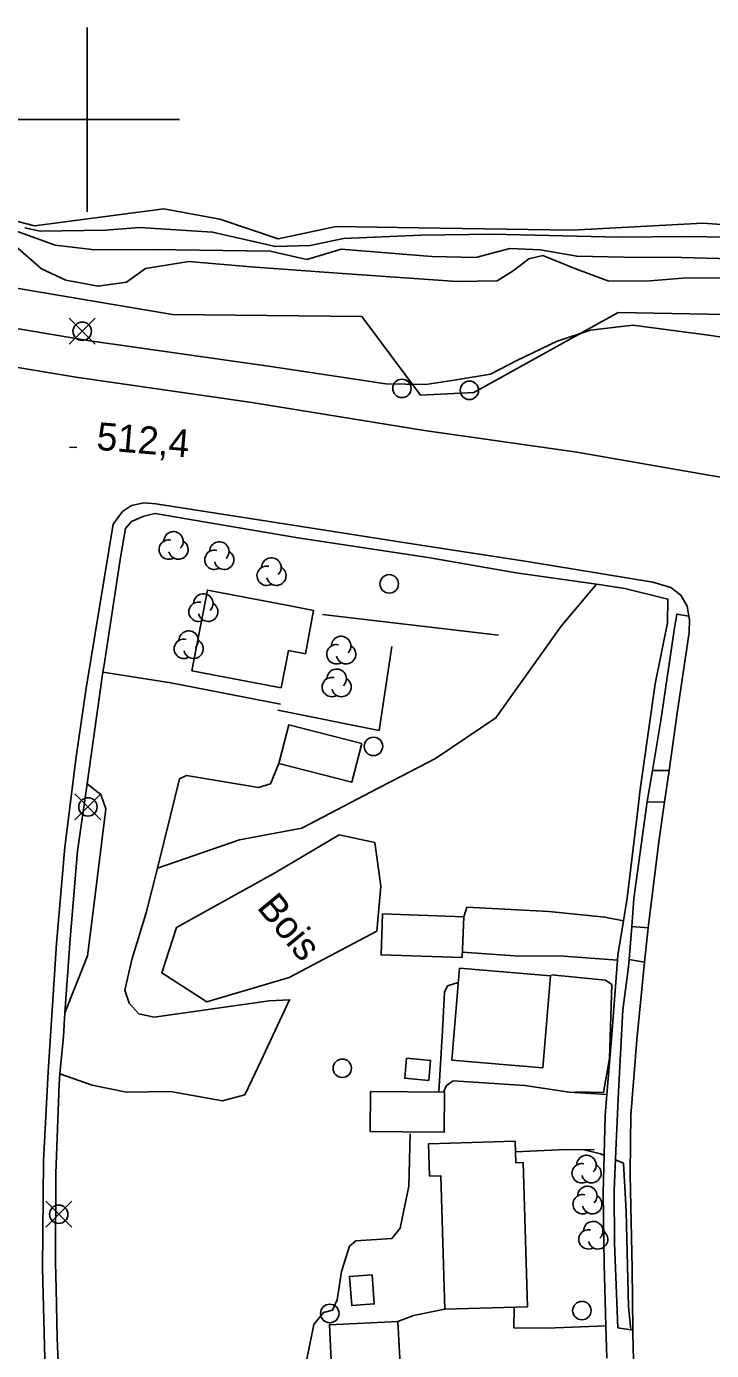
# Model space of a CAD drawing. Extents: x 347312 to 350503, y 6073086 to 6076432.
# Drawn here: x 348293.4 to 348367.6, y 6074866.6 to 6075010.1 of the extents above; entities that cross this region are included whole.
import ezdxf

# ---------------------------------------------------------------- set-up
doc = ezdxf.new("R2010")
doc.units = 0
for name, color, linetype in [('Level 1', 7, 'Continuous'), ('Level 19', 7, 'Continuous'), ('Level 2', 7, 'Continuous'), ('Level 21', 7, 'Continuous'), ('Level 22', 7, 'Continuous'), ('Level 3', 7, 'Continuous'), ('Level 31', 7, 'Continuous'), ('Level 36', 7, 'Continuous'), ('Level 37', 7, 'Continuous'), ('Level 4', 7, 'Continuous'), ('Level 44', 7, 'Continuous'), ('Level 61', 7, 'Continuous')]:
    doc.layers.add(name, color=color, linetype=linetype)

msp = doc.modelspace()

# ---------------------------------------------------------------- linework, layer by layer
at = {"layer": 'Level 1'}
msp.add_lwpolyline([(348291.61, 6074986.82), (348295.06, 6074983.85), (348297.7, 6074982.61), (348301.18, 6074981.95), (348304.25, 6074982.4), (348306.32, 6074983.89), (348311, 6074984.64), (348317.74, 6074984.05), (348327.64, 6074983.34), (348340.06, 6074982.48), (348344.39, 6074982.54), (348346.14, 6074983.61), (348347.83, 6074984.91), (348349.37, 6074985.28), (348353.01, 6074983.81), (348356.51, 6074982.5), (348360.98, 6074982.54), (348364.47, 6074982.82), (348368.94, 6074982.86)], dxfattribs=at)
at = {"layer": 'Level 19'}
for points in [[(348301.71, 6074940.12), (348309.07, 6074938.97), (348320.92, 6074936.67)], [(348320.76, 6074930.23), (348319.84, 6074928.04), (348318.54, 6074927.63), (348310.74, 6074928.94), (348310.01, 6074928.56), (348309.03, 6074924.59), (348307.61, 6074918.91), (348306.39, 6074914.06), (348304.82, 6074909), (348304.07, 6074905.67), (348304.56, 6074904.27), (348305.6, 6074903.11), (348307.25, 6074902.76), (348319.7, 6074904.5), (348321.93, 6074904.63), (348318.82, 6074897.99), (348317.86, 6074895.98), (348317.06, 6074894.34), (348314.66, 6074893.69), (348309.02, 6074894.7), (348304.26, 6074894.63), (348300.55, 6074895.38), (348297.05, 6074896.6)], [(348363.02, 6074929.47), (348361.22, 6074929.46)], [(348297.59, 6074903.22), (348300.04, 6074909.39), (348300.62, 6074913.93), (348302.03, 6074925.31), (348301.47, 6074926.87), (348300, 6074928.04)], [(348362.54, 6074926.07), (348360.66, 6074926.04)], [(348340.79, 6074913.63), (348341.13, 6074914.66), (348350.02, 6074914.18), (348356.07, 6074913.6), (348358.09, 6074913.17)], [(348358.98, 6074912.59), (348360.75, 6074912.44)], [(348357.44, 6074908.93), (348351.62, 6074909.34), (348346.3, 6074909.41), (348340.66, 6074909.8)], [(348360.38, 6074908.69), (348358.69, 6074909.01)], [(348356.29, 6074894.35), (348352.21, 6074894.63), (348347.41, 6074895.36), (348339.63, 6074895.85), (348338.92, 6074895.35), (348338.61, 6074894.63)], [(348338.75, 6074871.09), (348335.33, 6074870.41), (348333.66, 6074869.77)], [(348356.18, 6074869.29), (348349.77, 6074869.05), (348346.21, 6074869.09), (348346.26, 6074871.32)]]:
    msp.add_lwpolyline(points, dxfattribs=at)
at = {"layer": 'Level 2'}
for points in [[(348202.62, 6074993.39), (348206.5, 6074992.1), (348216.92, 6074989.68), (348228.95, 6074986.62), (348244.98, 6074983.21), (348253, 6074983.31), (348260.99, 6074982.18), (348270.44, 6074980.42), (348285.44, 6074978.54), (348300.3, 6074976.03), (348319.9, 6074973.25), (348332.36, 6074971.38), (348336.68, 6074971.29), (348339.96, 6074971.8), (348343.68, 6074972.42), (348346.54, 6074973.9), (348350.89, 6074975.98), (348354.51, 6074977.18), (348359.09, 6074977.72), (348367.29, 6074976.65), (348377.11, 6074975.22), (348384.19, 6074973.74)], [(348442.97, 6074975.44), (348436.43, 6074974.85), (348424.95, 6074972.88), (348422.1, 6074972.48), (348416.12, 6074973.43), (348404.68, 6074976.59), (348400.58, 6074977.67), (348392.33, 6074981.93), (348385.63, 6074983.89), (348377.75, 6074984.71), (348364.42, 6074985.08), (348358.14, 6074985.11), (348353.02, 6074985.2), (348349.1, 6074985.9), (348345.79, 6074986.04), (348342.1, 6074985.06), (348337.34, 6074985.18), (348327.5, 6074985.96), (348323.8, 6074984.84), (348319.82, 6074985.76), (348307.04, 6074985.93), (348300.82, 6074985.89), (348296.52, 6074986.41), (348290.76, 6074988.5)], [(348338.09, 6074894.64), (348338.5, 6074901.29), (348338.69, 6074905.46), (348339.03, 6074906.15), (348340.17, 6074906.49)], [(348352.93, 6074894.58), (348352.93, 6074894.64), (348355.91, 6074894.57), (348356.58, 6074898.28), (348356.81, 6074906.28), (348356.13, 6074906.77), (348350.29, 6074907.33)], [(348322.87, 6074861.43), (348323.85, 6074866.04), (348324.56, 6074869.45), (348325.6, 6074870.73), (348326.56, 6074871.01), (348327.08, 6074872.12), (348327.54, 6074875.18), (348328.41, 6074877.92), (348329.11, 6074878.51), (348333.01, 6074878.75), (348333.9, 6074879.9), (348334.84, 6074884.44), (348335, 6074890.1)], [(348355.98, 6074887.77), (348355.59, 6074887.93), (348353.84, 6074888.38)], [(348358.87, 6074868.87), (348358.63, 6074871.41), (348358.38, 6074881.7), (348358.08, 6074886.93), (348357.22, 6074887.28)]]:
    msp.add_lwpolyline(points, dxfattribs=at)
at = {"layer": 'Level 21'}
for points in [[(348274.03, 6074976.21), (348298.76, 6074972.09), (348317.83, 6074969.35), (348336.54, 6074966.31), (348353.02, 6074963.96), (348367.11, 6074961.5), (348386.59, 6074958.27), (348401.53, 6074956.14), (348420.6, 6074953.39), (348435.82, 6074950.67), (348453.85, 6074947.81), (348468.87, 6074945.6), (348484.23, 6074943.15), (348497.65, 6074940.95), (348512.83, 6074938.35), (348532.85, 6074934.74), (348550.12, 6074932.53), (348565.6, 6074929.94), (348582.59, 6074927.34), (348600.82, 6074924.27)], [(348295.5, 6074862.91), (348295.17, 6074875.55), (348295.25, 6074887.17), (348295.76, 6074896.83), (348296.66, 6074910.72), (348297.57, 6074921.16), (348298.79, 6074930.96), (348299.88, 6074938.4), (348302.81, 6074956.17), (348303.84, 6074957.55), (348304.8, 6074958.2), (348306.14, 6074958.49), (348307.44, 6074958.37), (348321.8, 6074956.13), (348336.35, 6074953.84), (348347.64, 6074952.12), (348361.26, 6074949.87), (348363.22, 6074949.32), (348364.29, 6074948.49), (348365, 6074947.28), (348365.17, 6074946.2), (348365.23, 6074945.82), (348365.19, 6074944.43), (348363.9, 6074935.7), (348363.02, 6074929.47), (348362.54, 6074926.07), (348361.93, 6074921.75), (348360.75, 6074912.44), (348360.38, 6074908.69), (348359.53, 6074900.3), (348358.9, 6074892.13), (348358.86, 6074889.2), (348358.81, 6074885.67), (348359.03, 6074875.5), (348359.1, 6074868.84), (348359.12, 6074866.65), (348359.33, 6074863.24)]]:
    msp.add_lwpolyline(points, dxfattribs=at)
at = {"layer": 'Level 22'}
for points in [[(348356.28, 6074865.8), (348356.18, 6074869.29), (348355.98, 6074875.97), (348355.87, 6074883.67), (348356.1, 6074892.04), (348356.29, 6074894.35), (348356.78, 6074900.41), (348357.44, 6074908.93), (348357.48, 6074909.48), (348358.09, 6074913.17), (348358.5, 6074915.65), (348359.6, 6074924.94), (348359.89, 6074927.4), (348360.22, 6074929.68), (348361.52, 6074938.88), (348362.86, 6074945.48), (348362.89, 6074948.05), (348358.23, 6074949.21), (348355.18, 6074949.65), (348346.45, 6074950.89), (348336.93, 6074952.57), (348322.81, 6074954.7), (348309.68, 6074956.91), (348307.38, 6074957.33), (348306.12, 6074957.03), (348304.8, 6074956.45), (348304.16, 6074955.69), (348303.62, 6074952.54), (348301.83, 6074940.91), (348301.71, 6074940.12), (348300.44, 6074931.12), (348300, 6074928.04), (348298.96, 6074920.72), (348298.14, 6074911.25), (348297.59, 6074903.22), (348297.42, 6074900.67), (348297.05, 6074896.6), (348296.95, 6074895.47), (348296.6, 6074885.8), (348296.58, 6074876.18), (348296.64, 6074873.31), (348296.76, 6074867.95), (348296.78, 6074867.11), (348297.23, 6074856.75)], [(348307.61, 6074918.91), (348316.5, 6074921.96), (348323.26, 6074923.24), (348331.52, 6074927.57), (348334.03, 6074928.87), (348337.72, 6074930.78), (348344.27, 6074935.18), (348351.33, 6074945.11), (348355.18, 6074949.65)], [(348359.1, 6074868.84), (348357.48, 6074869.07), (348357.13, 6074878.3), (348357.08, 6074883.96), (348357.3, 6074889.09), (348357.55, 6074894.64), (348358, 6074903.56), (348358.63, 6074908.21), (348358.69, 6074909.01), (348358.98, 6074912.59), (348359.22, 6074915.61), (348360.67, 6074926.12), (348361.22, 6074929.46), (348362.13, 6074934.91), (348363.59, 6074944.69), (348363.87, 6074946.43), (348365.17, 6074946.2)]]:
    msp.add_lwpolyline(points, dxfattribs=at)
at = {"layer": 'Level 3'}
msp.add_line((348298.07, 6074964.52), (348298.87, 6074964.46), dxfattribs=at)
at = {"layer": 'Level 31'}
for points in [[(348321.02, 6074938.42), (348311.34, 6074940.28), (348313.02, 6074949.03), (348321.98, 6074947.31), (348324.53, 6074946.82), (348323.63, 6074942.12), (348321.8, 6074942.47), (348321.02, 6074938.42)], [(348328.67, 6074928.21), (348320.76, 6074930.23), (348321.83, 6074934.42), (348329.74, 6074932.4), (348328.67, 6074928.21)], [(348340.63, 6074909.2), (348331.83, 6074909.5), (348331.98, 6074913.93), (348340.79, 6074913.63), (348340.63, 6074909.2)], [(348339.51, 6074898.08), (348340.34, 6074908.05), (348350.2, 6074907.23), (348349.37, 6074897.26), (348339.51, 6074898.08)], [(348334.6, 6074898.29), (348337.19, 6074898.06), (348337, 6074895.9), (348334.4, 6074896.13), (348334.6, 6074898.29)], [(348330.7, 6074894.7), (348338.71, 6074894.63), (348338.67, 6074890.28), (348334.19, 6074890.32), (348330.66, 6074890.35), (348330.7, 6074894.7)], [(348347.21, 6074887.01), (348347.7, 6074871.37), (348338.75, 6074871.09), (348338.29, 6074885.56), (348337.09, 6074885.53), (348336.98, 6074889.01), (348346.34, 6074889.31), (348346.41, 6074886.98), (348347.21, 6074887.01)], [(348330.85, 6074874.84), (348331.09, 6074871.67), (348328.65, 6074871.49), (348328.41, 6074874.65), (348330.85, 6074874.84)], [(348333.66, 6074869.77), (348326.23, 6074869.42), (348326.49, 6074864), (348327.37, 6074864.04), (348327.48, 6074861.65), (348319.42, 6074861.27), (348319.53, 6074858.87), (348333.06, 6074859.51), (348332.95, 6074861.71), (348332.83, 6074864.36), (348333.95, 6074864.42), (348333.66, 6074869.77)]]:
    msp.add_lwpolyline(points, dxfattribs=at)
at = {"layer": 'Level 36'}
for p, q in [((348298.05, 6074975.66), (348300.87, 6074978.48)), ((348298.05, 6074978.48), (348300.87, 6074975.66)), ((348298.67, 6074924.12), (348301.49, 6074926.94)), ((348298.67, 6074926.94), (348301.49, 6074924.12)), ((348295.51, 6074879.98), (348298.33, 6074882.8)), ((348295.51, 6074882.8), (348298.33, 6074879.98))]:
    msp.add_line(p, q, dxfattribs=at)
for centre in [(348299.46, 6074977.07), (348334.09, 6074970.88), (348341.4, 6074970.67), (348332.71, 6074949.7), (348331.01, 6074932.09), (348300.08, 6074925.53), (348327.63, 6074897.21), (348296.92, 6074881.39), (348326.28, 6074870.64), (348353.58, 6074870.95)]:
    msp.add_circle(centre, 1, dxfattribs=at)
at = {"layer": 'Level 37'}
for points in [[(348344.56, 6074944.15), (348325.47, 6074946.37)], [(348320.66, 6074936), (348331.64, 6074933.82), (348333, 6074942.9)], [(348346.38, 6074888.14), (348351.83, 6074888.4), (348354.9, 6074888.37)]]:
    msp.add_lwpolyline(points, dxfattribs=at)
at = {"layer": 'Level 4'}
msp.add_lwpolyline([(348443.74, 6074975.87), (348438.42, 6074976.26), (348423.54, 6074975.8), (348417.02, 6074975.19), (348412.28, 6074975.54), (348406.22, 6074977.28), (348399.78, 6074980.82), (348391.08, 6074984.73), (348384.48, 6074986.4), (348376.14, 6074987.15), (348364.88, 6074987.34), (348357.62, 6074987.25), (348343.9, 6074987.59), (348336.19, 6074987.5), (348327.76, 6074987.11), (348324.15, 6074986.37), (348320.39, 6074986.25), (348313.58, 6074987.81), (348305.68, 6074988.32), (348301.99, 6074988.04), (348294.9, 6074987.93), (348293.24, 6074988.29)], dxfattribs=at)
at = {"layer": 'Level 44'}
for points in [[(348201.81, 6075011.79), (348215.84, 6075004.2), (348220.65, 6075000.97), (348228.57, 6075001.24), (348234.18, 6074997.78), (348245.13, 6074994.24), (348260.68, 6074993.33), (348278.88, 6074992.51), (348294.31, 6074988.49), (348308.31, 6074990.35), (348314.38, 6074989.23), (348320.68, 6074987.1), (348326.98, 6074988.42), (348335.85, 6074988.28), (348352.53, 6074988.01), (348366.68, 6074988.79), (348382.55, 6074987.68), (348390.82, 6074985.38), (348402.95, 6074980.25), (348410.75, 6074977.41), (348416.86, 6074975.71)], [(348453.21, 6074965.25), (348438.15, 6074967.42), (348414.24, 6074965.24), (348411.07, 6074963.8), (348406.33, 6074967.51), (348390.08, 6074973.81), (348369.14, 6074978.89), (348357.51, 6074979.12), (348341.87, 6074970.45), (348336.09, 6074970.15), (348329.73, 6074978.67), (348309.24, 6074978.88), (348283.31, 6074983.27)], [(348331.36, 6074912.07), (348321.88, 6074907.04), (348312.96, 6074904.41), (348308.08, 6074907.55), (348309.68, 6074912.48), (348320.47, 6074918.46), (348327.31, 6074922.51), (348331.17, 6074921.67), (348331.8, 6074916.95), (348331.36, 6074912.07)]]:
    msp.add_lwpolyline(points, dxfattribs=at)
for centre, start, end in [((348309.35, 6074954.31), 314.0633, 179.7519), ((348308.83, 6074953.41), 76.8848, 299.5691), ((348309.88, 6074953.41), 192.2171, 59.6742), ((348314.31, 6074953.21), 314.0633, 179.7519), ((348313.79, 6074952.31), 76.8848, 299.5691), ((348314.84, 6074952.31), 192.2171, 59.6742), ((348319.96, 6074951.48), 314.0633, 179.7519), ((348319.44, 6074950.58), 76.8848, 299.5691), ((348320.49, 6074950.58), 192.2171, 59.6742), ((348312.58, 6074947.58), 314.0633, 179.7519), ((348312.06, 6074946.68), 76.8848, 299.5691), ((348313.11, 6074946.68), 192.2171, 59.6742), ((348310.47, 6074942.66), 76.8848, 299.5691), ((348310.99, 6074943.56), 314.0633, 179.7519), ((348327.51, 6074942.97), 314.0633, 179.7519), ((348311.52, 6074942.66), 192.2171, 59.6742), ((348326.99, 6074942.07), 76.8848, 299.5691), ((348328.04, 6074942.07), 192.2171, 59.6742), ((348326.5, 6074938.52), 76.8848, 299.5691), ((348327.02, 6074939.42), 314.0633, 179.7519), ((348327.55, 6074938.52), 192.2171, 59.6742), ((348354.08, 6074886.73), 314.0633, 179.7519), ((348353.56, 6074885.83), 76.8848, 299.5691), ((348354.61, 6074885.83), 192.2171, 59.6742), ((348353.66, 6074882.48), 76.8848, 299.5691), ((348354.18, 6074883.38), 314.0633, 179.7519), ((348354.71, 6074882.48), 192.2171, 59.6742), ((348354.81, 6074879.57), 314.0633, 179.7519), ((348354.29, 6074878.67), 76.8848, 299.5691), ((348355.34, 6074878.67), 192.2171, 59.6742)]:
    msp.add_arc(centre, 1.05, start, end, dxfattribs=at)
at = {"layer": 'Level 61'}
for p, q in [((348300, 6075010), (348300, 6074990)), ((348290, 6075000), (348310, 6075000))]:
    msp.add_line(p, q, dxfattribs=at)

# ---------------------------------------------------------------- texts
at = {"layer": 'Level 3'}
msp.add_text('512,4', height=3, rotation=355.1584, dxfattribs=at).set_placement((348300.94, 6074964.24))
at = {"layer": 'Level 44'}
msp.add_text('Bois', height=3, rotation=309.568, dxfattribs=at).set_placement((348318.29, 6074914.61))

doc.saveas('drawing.dxf')
